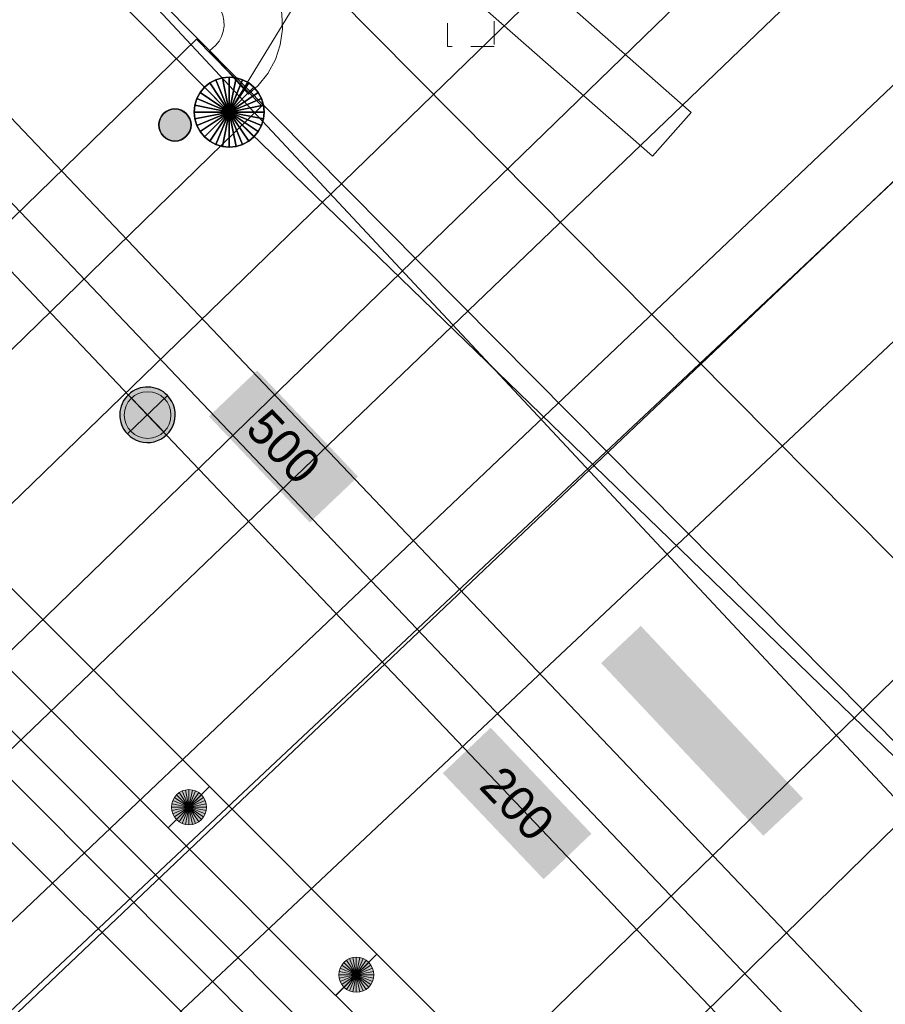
# Model space of a CAD drawing. Header units: metres. Extents: x 2695560 to 2696939, y 1260491 to 1262050.
# Tile 513 of 656: x 2695894 to 2695902, y 1261185 to 1261194. Entities that reach past the tile are written whole.
import ezdxf

# ---------------------------------------------------------------- set-up
doc = ezdxf.new("R2010")
doc.units = ezdxf.units.M
doc.linetypes.add('AUSGEZOGEN', pattern=[0])
doc.linetypes.add('VERDECKT2_S2', pattern=[0.36, 0.2, -0.16])
for name, color, linetype in [('XR$1$AV_Linien (BB)', 7, 'AUSGEZOGEN'), ('XR$1$EW_LK_Knoten', 1, 'AUSGEZOGEN'), ('XR$1$PFWA', 255, 'AUSGEZOGEN'), ('XR$1$RAEW', 8, 'AUSGEZOGEN'), ('XR$1$WA_LK_Absperrarmatur', 171, 'AUSGEZOGEN')]:
    doc.layers.add(name, color=color, linetype=linetype)
for name, color, linetype, lineweight in [('XR$2$ABW-LinieFlaeche-R-genau', 4, 'AUSGEZOGEN', 18), ('XR$2$ABW-LinieFlaeche-R-ungenau', 4, 'VERDECKT2_S2', 18), ('XR$2$ELE-Flaeche-oberirdisch', 1, 'AUSGEZOGEN', 18), ('XR$2$ELE-LinieFlaeche-genau', 1, 'AUSGEZOGEN', 18), ('XR$2$GAS-LinieFlaeche-genau', 12, 'AUSGEZOGEN', 18), ('XR$2$KOM-Linie-U-genau', 91, 'AUSGEZOGEN', 18), ('XR$2$KOM-Punkt-U', 91, 'AUSGEZOGEN', 18), ('XR$2$WAS-Linie-genau', 5, 'AUSGEZOGEN', 18), ('XR$2$WAS-LinieFlaeche-genau', 5, 'AUSGEZOGEN', 18), ('XR$2$WAS-Punkt', 5, 'AUSGEZOGEN', 18), ('XR$2$WEI-Text', 59, 'AUSGEZOGEN', 18)]:
    doc.layers.add(name, color=color, linetype=linetype, lineweight=lineweight)
doc.styles.add('TXT', font='txt')

# ---------------------------------------------------------------- blocks, each defined once
blk = doc.blocks.new('BWA965')
at = {"layer": 'XR$1$PFWA', "transparency": 33554687}
blk.add_hatch(color=7, dxfattribs=at).paths.add_polyline_path([(0, 0.5), (-0.051, 0.497), (-0.101, 0.49), (-0.15, 0.477), (-0.197, 0.459), (-0.243, 0.437), (-0.286, 0.41), (-0.326, 0.379), (-0.362, 0.344), (-0.395, 0.306), (-0.424, 0.264), (-0.449, 0.22), (-0.469, 0.174), (-0.484, 0.125), (-0.494, 0.076), (-0.499, 0.025), (-0.499, -0.025), (-0.494, -0.076), (-0.484, -0.125), (-0.469, -0.174), (-0.449, -0.22), (-0.424, -0.264), (-0.395, -0.306), (-0.362, -0.344), (-0.326, -0.379), (-0.286, -0.41), (-0.243, -0.437), (-0.197, -0.459), (-0.15, -0.477), (-0.101, -0.49), (-0.051, -0.497), (0, -0.5), (0.051, -0.497), (0.101, -0.49), (0.15, -0.477), (0.197, -0.459), (0.243, -0.437), (0.286, -0.41), (0.326, -0.379), (0.362, -0.344), (0.395, -0.306), (0.424, -0.264), (0.449, -0.22), (0.469, -0.174), (0.484, -0.125), (0.494, -0.076), (0.499, -0.025), (0.499, 0.025), (0.494, 0.076), (0.484, 0.125), (0.469, 0.174), (0.449, 0.22), (0.424, 0.264), (0.395, 0.306), (0.362, 0.344), (0.326, 0.379), (0.286, 0.41), (0.243, 0.437), (0.197, 0.459), (0.15, 0.477), (0.101, 0.49), (0.051, 0.497)])
at = {"transparency": 33554687}
blk.add_line((0, 0.5), (0, -0.5), dxfattribs=at)
for start, end in [(90, 270), (270, 90)]:
    blk.add_arc((0, 0), 0.5, start, end, dxfattribs=at)
blk = doc.blocks.new('BEW957')
at = {"layer": 'XR$1$RAEW', "transparency": 33554687}
blk.add_hatch(color=1, dxfattribs=at).paths.add_polyline_path([(-0.5, 0), (-0.497, -0.051), (-0.49, -0.101), (-0.477, -0.15), (-0.459, -0.197), (-0.437, -0.243), (-0.41, -0.286), (-0.379, -0.326), (-0.344, -0.362), (-0.306, -0.395), (-0.264, -0.424), (-0.22, -0.449), (-0.174, -0.469), (-0.125, -0.484), (-0.076, -0.494), (-0.025, -0.499), (0.025, -0.499), (0.076, -0.494), (0.125, -0.484), (0.174, -0.469), (0.22, -0.449), (0.264, -0.424), (0.306, -0.395), (0.344, -0.362), (0.379, -0.326), (0.41, -0.286), (0.437, -0.243), (0.459, -0.197), (0.477, -0.15), (0.49, -0.101), (0.497, -0.051), (0.5, 0), (0.497, 0.051), (0.49, 0.101), (0.477, 0.15), (0.459, 0.197), (0.437, 0.243), (0.41, 0.286), (0.379, 0.326), (0.344, 0.362), (0.306, 0.395), (0.264, 0.424), (0.22, 0.449), (0.174, 0.469), (0.125, 0.484), (0.076, 0.494), (0.025, 0.499), (-0.025, 0.499), (-0.076, 0.494), (-0.125, 0.484), (-0.174, 0.469), (-0.22, 0.449), (-0.264, 0.424), (-0.306, 0.395), (-0.344, 0.362), (-0.379, 0.326), (-0.41, 0.286), (-0.437, 0.243), (-0.459, 0.197), (-0.477, 0.15), (-0.49, 0.101), (-0.497, 0.051)])
at = {"color": 1, "transparency": 33554687}
for start, end in [(90, 180), (0, 90), (180, 270), (270, 0)]:
    blk.add_arc((0, 0), 0.5, start, end, dxfattribs=at)
at = {"layer": 'XR$1$RAEW', "color": 1, "transparency": 33554687}
blk.add_circle((0, 0), 0.5, dxfattribs=at)
blk = doc.blocks.new('KOM-SCHACHT_RUND-U')
at = {"layer": 'XR$2$KOM-Punkt-U', "linetype": 'AUSGEZOGEN', "lineweight": 25, "transparency": 33554687}
for points in [[(-114.8, 277.2, 2500), (0, 0, 2500), (-166.7, 249.4, 2500)], [(-114.8, 277.2), (0, 0), (-166.7, 249.4)], [(-114.8, 277.2, 2500), (-114.8, 277.2), (-166.7, 249.4), (-166.7, 249.4, 2500)], [(-58.5, 294.2, 2500), (0, 0, 2500), (-114.8, 277.2, 2500)], [(-58.5, 294.2), (0, 0), (-114.8, 277.2)], [(-58.5, 294.2, 2500), (-58.5, 294.2), (-114.8, 277.2), (-114.8, 277.2, 2500)], [(0, 300, 2500), (0, 0, 2500), (-58.5, 294.2, 2500)], [(0, 300), (0, 0), (-58.5, 294.2)], [(0, 300, 2500), (0, 300), (-58.5, 294.2), (-58.5, 294.2, 2500)], [(58.5, 294.2, 2500), (0, 0, 2500), (0, 300, 2500)], [(58.5, 294.2), (0, 0), (0, 300)], [(58.5, 294.2, 2500), (58.5, 294.2), (0, 300), (0, 300, 2500)], [(114.8, 277.2, 2500), (0, 0, 2500), (58.5, 294.2, 2500)], [(114.8, 277.2), (0, 0), (58.5, 294.2)], [(166.7, 249.4, 2500), (0, 0, 2500), (114.8, 277.2, 2500)], [(166.7, 249.4), (0, 0), (114.8, 277.2)], [(114.8, 277.2, 2500), (114.8, 277.2), (58.5, 294.2), (58.5, 294.2, 2500)], [(166.7, 249.4, 2500), (166.7, 249.4), (114.8, 277.2), (114.8, 277.2, 2500)], [(-212.1, 212.1, 2500), (0, 0, 2500), (-249.4, 166.7, 2500)], [(-212.1, 212.1), (0, 0), (-249.4, 166.7)], [(-212.1, 212.1, 2500), (-212.1, 212.1), (-249.4, 166.7), (-249.4, 166.7, 2500)], [(-166.7, 249.4, 2500), (0, 0, 2500), (-212.1, 212.1, 2500)], [(-166.7, 249.4), (0, 0), (-212.1, 212.1)], [(-166.7, 249.4, 2500), (-166.7, 249.4), (-212.1, 212.1), (-212.1, 212.1, 2500)], [(212.1, 212.1, 2500), (0, 0, 2500), (166.7, 249.4, 2500)], [(212.1, 212.1), (0, 0), (166.7, 249.4)], [(249.4, 166.7, 2500), (0, 0, 2500), (212.1, 212.1, 2500)], [(249.4, 166.7), (0, 0), (212.1, 212.1)], [(212.1, 212.1, 2500), (212.1, 212.1), (166.7, 249.4), (166.7, 249.4, 2500)], [(249.4, 166.7, 2500), (249.4, 166.7), (212.1, 212.1), (212.1, 212.1, 2500)], [(-277.2, 114.8, 2500), (0, 0, 2500), (-294.2, 58.5, 2500)], [(-277.2, 114.8), (0, 0), (-294.2, 58.5)], [(-277.2, 114.8, 2500), (-277.2, 114.8), (-294.2, 58.5), (-294.2, 58.5, 2500)], [(-249.4, 166.7, 2500), (0, 0, 2500), (-277.2, 114.8, 2500)], [(-249.4, 166.7), (0, 0), (-277.2, 114.8)], [(-249.4, 166.7, 2500), (-249.4, 166.7), (-277.2, 114.8), (-277.2, 114.8, 2500)], [(277.2, 114.8, 2500), (0, 0, 2500), (249.4, 166.7, 2500)], [(277.2, 114.8), (0, 0), (249.4, 166.7)], [(294.2, 58.5, 2500), (0, 0, 2500), (277.2, 114.8, 2500)], [(294.2, 58.5), (0, 0), (277.2, 114.8)], [(277.2, 114.8, 2500), (277.2, 114.8), (249.4, 166.7), (249.4, 166.7, 2500)], [(294.2, 58.5, 2500), (294.2, 58.5), (277.2, 114.8), (277.2, 114.8, 2500)], [(-294.2, 58.5, 2500), (0, 0, 2500), (-300, 0, 2500)], [(-294.2, 58.5), (0, 0), (-300, 0)], [(-294.2, 58.5, 2500), (-294.2, 58.5), (-300, 0), (-300, 0, 2500)], [(-300, 0, 2500), (0, 0, 2500), (-294.2, -58.5, 2500)], [(-300, 0), (0, 0), (-294.2, -58.5)], [(-294.2, -58.5, 2500), (0, 0, 2500), (-277.2, -114.8, 2500)], [(-294.2, -58.5), (0, 0), (-277.2, -114.8)], [(-277.2, -114.8, 2500), (0, 0, 2500), (-249.4, -166.7, 2500)], [(-277.2, -114.8), (0, 0), (-249.4, -166.7)], [(-249.4, -166.7, 2500), (0, 0, 2500), (-212.1, -212.1, 2500)], [(-249.4, -166.7), (0, 0), (-212.1, -212.1)], [(-212.1, -212.1, 2500), (0, 0, 2500), (-166.7, -249.4, 2500)], [(-212.1, -212.1), (0, 0), (-166.7, -249.4)], [(-166.7, -249.4, 2500), (0, 0, 2500), (-114.8, -277.2, 2500)], [(-166.7, -249.4), (0, 0), (-114.8, -277.2)], [(-114.8, -277.2, 2500), (0, 0, 2500), (-58.5, -294.2, 2500)], [(-114.8, -277.2), (0, 0), (-58.5, -294.2)], [(-58.5, -294.2, 2500), (0, 0, 2500), (0, -300, 2500)], [(-58.5, -294.2), (0, 0), (0, -300)], [(300, 0, 2500), (0, 0, 2500), (294.2, 58.5, 2500)], [(300, 0), (0, 0), (294.2, 58.5)], [(0, -300, 2500), (0, 0, 2500), (58.5, -294.2, 2500)], [(58.5, -294.2, 2500), (0, 0, 2500), (114.8, -277.2, 2500)], [(114.8, -277.2, 2500), (0, 0, 2500), (166.7, -249.4, 2500)], [(166.7, -249.4, 2500), (0, 0, 2500), (212.1, -212.1, 2500)], [(212.1, -212.1, 2500), (0, 0, 2500), (249.4, -166.7, 2500)], [(249.4, -166.7, 2500), (0, 0, 2500), (277.2, -114.8, 2500)], [(277.2, -114.8, 2500), (0, 0, 2500), (294.2, -58.5, 2500)], [(294.2, -58.5, 2500), (0, 0, 2500), (300, 0, 2500)], [(0, -300), (0, 0), (58.5, -294.2)], [(58.5, -294.2), (0, 0), (114.8, -277.2)], [(114.8, -277.2), (0, 0), (166.7, -249.4)], [(166.7, -249.4), (0, 0), (212.1, -212.1)], [(212.1, -212.1), (0, 0), (249.4, -166.7)], [(249.4, -166.7), (0, 0), (277.2, -114.8)], [(277.2, -114.8), (0, 0), (294.2, -58.5)], [(294.2, -58.5), (0, 0), (300, 0)], [(300, 0, 2500), (300, 0), (294.2, 58.5), (294.2, 58.5, 2500)], [(-300, 0, 2500), (-300, 0), (-294.2, -58.5), (-294.2, -58.5, 2500)], [(-294.2, -58.5, 2500), (-294.2, -58.5), (-277.2, -114.8), (-277.2, -114.8, 2500)], [(277.2, -114.8, 2500), (277.2, -114.8), (294.2, -58.5), (294.2, -58.5, 2500)], [(294.2, -58.5, 2500), (294.2, -58.5), (300, 0), (300, 0, 2500)], [(-277.2, -114.8, 2500), (-277.2, -114.8), (-249.4, -166.7), (-249.4, -166.7, 2500)], [(-249.4, -166.7, 2500), (-249.4, -166.7), (-212.1, -212.1), (-212.1, -212.1, 2500)], [(212.1, -212.1, 2500), (212.1, -212.1), (249.4, -166.7), (249.4, -166.7, 2500)], [(249.4, -166.7, 2500), (249.4, -166.7), (277.2, -114.8), (277.2, -114.8, 2500)], [(-212.1, -212.1, 2500), (-212.1, -212.1), (-166.7, -249.4), (-166.7, -249.4, 2500)], [(-166.7, -249.4, 2500), (-166.7, -249.4), (-114.8, -277.2), (-114.8, -277.2, 2500)], [(114.8, -277.2, 2500), (114.8, -277.2), (166.7, -249.4), (166.7, -249.4, 2500)], [(166.7, -249.4, 2500), (166.7, -249.4), (212.1, -212.1), (212.1, -212.1, 2500)], [(-114.8, -277.2, 2500), (-114.8, -277.2), (-58.5, -294.2), (-58.5, -294.2, 2500)], [(-58.5, -294.2, 2500), (-58.5, -294.2), (0, -300), (0, -300, 2500)], [(0, -300, 2500), (0, -300), (58.5, -294.2), (58.5, -294.2, 2500)], [(58.5, -294.2, 2500), (58.5, -294.2), (114.8, -277.2), (114.8, -277.2, 2500)]]:
    blk.add_3dface(points, dxfattribs=at)
blk = doc.blocks.new('WAS-ABSPERRORGAN')
at = {"layer": 'XR$2$WAS-Punkt', "linetype": 'AUSGEZOGEN', "transparency": 33554687}
for p, q in [((0, 200, 2500), (0, -200, 2500)), ((0, 0), (0, 0))]:
    blk.add_line(p, q, dxfattribs=at)
blk.add_circle((0, 0, 502500), 200, dxfattribs=at)
blk = doc.blocks.new('WAS-BOGEN_VERTIKAL')
at = {"layer": 'XR$2$WAS-Punkt', "transparency": 33554687}
blk.add_hatch(color=5, dxfattribs=at).paths.add_polyline_path([(0, -150), (15.2, -149.2), (30.2, -146.9), (44.9, -143.1), (59.2, -137.8), (72.8, -131.2), (85.7, -123.1), (97.7, -113.8), (108.7, -103.3), (118.6, -91.8), (127.3, -79.3), (134.7, -66.1), (140.7, -52.1), (145.2, -37.6), (148.3, -22.7), (149.8, -7.6), (149.8, 7.6), (148.3, 22.7), (145.2, 37.6), (140.7, 52.1), (134.7, 66.1), (127.3, 79.3), (118.6, 91.8), (108.7, 103.3), (97.7, 113.8), (85.7, 123.1), (72.8, 131.2), (59.2, 137.8), (44.9, 143.1), (30.2, 146.9), (15.2, 149.2), (0, 150), (-15.2, 149.2), (-30.2, 146.9), (-44.9, 143.1), (-59.2, 137.8), (-72.8, 131.2), (-85.7, 123.1), (-97.7, 113.8), (-108.7, 103.3), (-118.6, 91.8), (-127.3, 79.3), (-134.7, 66.1), (-140.7, 52.1), (-145.2, 37.6), (-148.3, 22.7), (-149.8, 7.6), (-149.8, -7.6), (-148.3, -22.7), (-145.2, -37.6), (-140.7, -52.1), (-134.7, -66.1), (-127.3, -79.3), (-118.6, -91.8), (-108.7, -103.3), (-97.7, -113.8), (-85.7, -123.1), (-72.8, -131.2), (-59.2, -137.8), (-44.9, -143.1), (-30.2, -146.9), (-15.2, -149.2)])
at = {"layer": 'XR$2$WAS-Punkt', "lineweight": 13, "transparency": 33554687}
for points in [[(-106.1, 106.1, 2500), (0, 0, 2500), (-124.7, 83.3, 2500)], [(-106.1, 106.1), (0, 0), (-124.7, 83.3)], [(-106.1, 106.1, 2500), (-106.1, 106.1), (-124.7, 83.3), (-124.7, 83.3, 2500)], [(-83.3, 124.7, 2500), (0, 0, 2500), (-106.1, 106.1, 2500)], [(-83.3, 124.7), (0, 0), (-106.1, 106.1)], [(-83.3, 124.7, 2500), (-83.3, 124.7), (-106.1, 106.1), (-106.1, 106.1, 2500)], [(-57.4, 138.6, 2500), (0, 0, 2500), (-83.3, 124.7, 2500)], [(-57.4, 138.6), (0, 0), (-83.3, 124.7)], [(-57.4, 138.6, 2500), (-57.4, 138.6), (-83.3, 124.7), (-83.3, 124.7, 2500)], [(-29.3, 147.1, 2500), (0, 0, 2500), (-57.4, 138.6, 2500)], [(-29.3, 147.1), (0, 0), (-57.4, 138.6)], [(-29.3, 147.1, 2500), (-29.3, 147.1), (-57.4, 138.6), (-57.4, 138.6, 2500)], [(0, 150, 2500), (0, 0, 2500), (-29.3, 147.1, 2500)], [(0, 150), (0, 0), (-29.3, 147.1)], [(0, 150, 2500), (0, 150), (-29.3, 147.1), (-29.3, 147.1, 2500)], [(29.3, 147.1, 2500), (0, 0, 2500), (0, 150, 2500)], [(29.3, 147.1), (0, 0), (0, 150)], [(29.3, 147.1, 2500), (29.3, 147.1), (0, 150), (0, 150, 2500)], [(57.4, 138.6, 2500), (0, 0, 2500), (29.3, 147.1, 2500)], [(57.4, 138.6), (0, 0), (29.3, 147.1)], [(83.3, 124.7, 2500), (0, 0, 2500), (57.4, 138.6, 2500)], [(83.3, 124.7), (0, 0), (57.4, 138.6)], [(106.1, 106.1, 2500), (0, 0, 2500), (83.3, 124.7, 2500)], [(106.1, 106.1), (0, 0), (83.3, 124.7)], [(124.7, 83.3, 2500), (0, 0, 2500), (106.1, 106.1, 2500)], [(124.7, 83.3), (0, 0), (106.1, 106.1)], [(57.4, 138.6, 2500), (57.4, 138.6), (29.3, 147.1), (29.3, 147.1, 2500)], [(83.3, 124.7, 2500), (83.3, 124.7), (57.4, 138.6), (57.4, 138.6, 2500)], [(106.1, 106.1, 2500), (106.1, 106.1), (83.3, 124.7), (83.3, 124.7, 2500)], [(124.7, 83.3, 2500), (124.7, 83.3), (106.1, 106.1), (106.1, 106.1, 2500)], [(-147.1, 29.3, 2500), (0, 0, 2500), (-150, 0, 2500)], [(-147.1, 29.3), (0, 0), (-150, 0)], [(-147.1, 29.3, 2500), (-147.1, 29.3), (-150, 0), (-150, 0, 2500)], [(-150, 0, 2500), (0, 0, 2500), (-147.1, -29.3, 2500)], [(-150, 0), (0, 0), (-147.1, -29.3)], [(-138.6, 57.4, 2500), (0, 0, 2500), (-147.1, 29.3, 2500)], [(-138.6, 57.4), (0, 0), (-147.1, 29.3)], [(-138.6, 57.4, 2500), (-138.6, 57.4), (-147.1, 29.3), (-147.1, 29.3, 2500)], [(-147.1, -29.3, 2500), (0, 0, 2500), (-138.6, -57.4, 2500)], [(-147.1, -29.3), (0, 0), (-138.6, -57.4)], [(-124.7, 83.3, 2500), (0, 0, 2500), (-138.6, 57.4, 2500)], [(-124.7, 83.3), (0, 0), (-138.6, 57.4)], [(-124.7, 83.3, 2500), (-124.7, 83.3), (-138.6, 57.4), (-138.6, 57.4, 2500)], [(-138.6, -57.4, 2500), (0, 0, 2500), (-124.7, -83.3, 2500)], [(-138.6, -57.4), (0, 0), (-124.7, -83.3)], [(-124.7, -83.3, 2500), (0, 0, 2500), (-106.1, -106.1, 2500)], [(-124.7, -83.3), (0, 0), (-106.1, -106.1)], [(-106.1, -106.1, 2500), (0, 0, 2500), (-83.3, -124.7, 2500)], [(-106.1, -106.1), (0, 0), (-83.3, -124.7)], [(-83.3, -124.7, 2500), (0, 0, 2500), (-57.4, -138.6, 2500)], [(-83.3, -124.7), (0, 0), (-57.4, -138.6)], [(-57.4, -138.6, 2500), (0, 0, 2500), (-29.3, -147.1, 2500)], [(-57.4, -138.6), (0, 0), (-29.3, -147.1)], [(-29.3, -147.1, 2500), (0, 0, 2500), (0, -150, 2500)], [(-29.3, -147.1), (0, 0), (0, -150)], [(138.6, 57.4, 2500), (0, 0, 2500), (124.7, 83.3, 2500)], [(138.6, 57.4), (0, 0), (124.7, 83.3)], [(147.1, 29.3, 2500), (0, 0, 2500), (138.6, 57.4, 2500)], [(147.1, 29.3), (0, 0), (138.6, 57.4)], [(150, 0, 2500), (0, 0, 2500), (147.1, 29.3, 2500)], [(150, 0), (0, 0), (147.1, 29.3)], [(0, -150, 2500), (0, 0, 2500), (29.3, -147.1, 2500)], [(29.3, -147.1, 2500), (0, 0, 2500), (57.4, -138.6, 2500)], [(57.4, -138.6, 2500), (0, 0, 2500), (83.3, -124.7, 2500)], [(83.3, -124.7, 2500), (0, 0, 2500), (106.1, -106.1, 2500)], [(106.1, -106.1, 2500), (0, 0, 2500), (124.7, -83.3, 2500)], [(124.7, -83.3, 2500), (0, 0, 2500), (138.6, -57.4, 2500)], [(138.6, -57.4, 2500), (0, 0, 2500), (147.1, -29.3, 2500)], [(147.1, -29.3, 2500), (0, 0, 2500), (150, 0, 2500)], [(0, -150), (0, 0), (29.3, -147.1)], [(29.3, -147.1), (0, 0), (57.4, -138.6)], [(57.4, -138.6), (0, 0), (83.3, -124.7)], [(83.3, -124.7), (0, 0), (106.1, -106.1)], [(106.1, -106.1), (0, 0), (124.7, -83.3)], [(124.7, -83.3), (0, 0), (138.6, -57.4)], [(138.6, -57.4), (0, 0), (147.1, -29.3)], [(147.1, -29.3), (0, 0), (150, 0)], [(138.6, 57.4, 2500), (138.6, 57.4), (124.7, 83.3), (124.7, 83.3, 2500)], [(147.1, 29.3, 2500), (147.1, 29.3), (138.6, 57.4), (138.6, 57.4, 2500)], [(150, 0, 2500), (150, 0), (147.1, 29.3), (147.1, 29.3, 2500)], [(-150, 0, 2500), (-150, 0), (-147.1, -29.3), (-147.1, -29.3, 2500)], [(-147.1, -29.3, 2500), (-147.1, -29.3), (-138.6, -57.4), (-138.6, -57.4, 2500)], [(-138.6, -57.4, 2500), (-138.6, -57.4), (-124.7, -83.3), (-124.7, -83.3, 2500)], [(-124.7, -83.3, 2500), (-124.7, -83.3), (-106.1, -106.1), (-106.1, -106.1, 2500)], [(106.1, -106.1, 2500), (106.1, -106.1), (124.7, -83.3), (124.7, -83.3, 2500)], [(124.7, -83.3, 2500), (124.7, -83.3), (138.6, -57.4), (138.6, -57.4, 2500)], [(138.6, -57.4, 2500), (138.6, -57.4), (147.1, -29.3), (147.1, -29.3, 2500)], [(147.1, -29.3, 2500), (147.1, -29.3), (150, 0), (150, 0, 2500)], [(-106.1, -106.1, 2500), (-106.1, -106.1), (-83.3, -124.7), (-83.3, -124.7, 2500)], [(-83.3, -124.7, 2500), (-83.3, -124.7), (-57.4, -138.6), (-57.4, -138.6, 2500)], [(-57.4, -138.6, 2500), (-57.4, -138.6), (-29.3, -147.1), (-29.3, -147.1, 2500)], [(-29.3, -147.1, 2500), (-29.3, -147.1), (0, -150), (0, -150, 2500)], [(0, -150, 2500), (0, -150), (29.3, -147.1), (29.3, -147.1, 2500)], [(29.3, -147.1, 2500), (29.3, -147.1), (57.4, -138.6), (57.4, -138.6, 2500)], [(57.4, -138.6, 2500), (57.4, -138.6), (83.3, -124.7), (83.3, -124.7, 2500)], [(83.3, -124.7, 2500), (83.3, -124.7), (106.1, -106.1), (106.1, -106.1, 2500)]]:
    blk.add_3dface(points, dxfattribs=at)

msp = doc.modelspace()

# ---------------------------------------------------------------- hatches: boundary and pattern name
at = {"transparency": 33554687}
for points in [[(2695896.4031, 1261190.7768), (2695895.9902, 1261190.3838), (2695896.8549, 1261189.4752), (2695897.2678, 1261189.8682)], [(2695899.6909, 1261188.5896), (2695899.3511, 1261188.2704), (2695900.7413, 1261186.7905), (2695901.081, 1261187.1096)], [(2695898.4041, 1261187.7173), (2695897.994, 1261187.3272), (2695898.8579, 1261186.4187), (2695899.268, 1261186.8088)]]:
    msp.add_hatch(color=7, dxfattribs=at).paths.add_polyline_path(points)

# ---------------------------------------------------------------- linework, layer by layer
at = {"layer": 'XR$1$AV_Linien (BB)', "color": 7, "linetype": 'AUSGEZOGEN', "transparency": 33554687}
msp.add_lwpolyline([(2695888.137, 1261181.627), (2695906.594, 1261199.334), (2695927.575, 1261219.453), (2695938.217, 1261229.658)], dxfattribs=at)
at = {"layer": 'XR$2$ABW-LinieFlaeche-R-genau', "linetype": 'AUSGEZOGEN', "transparency": 33554687}
msp.add_lwpolyline([(2695890.44, 1261184.643), (2695906.815, 1261200.521), (2695905.522, 1261200.521), (2695889.814, 1261185.289), (2695890.44, 1261184.643)], close=True, dxfattribs=at)
at = {"layer": 'XR$2$ABW-LinieFlaeche-R-ungenau', "linetype": 'VERDECKT2_S2', "transparency": 33554687}
msp.add_lwpolyline([(2695897.2144, 1261196.1007), (2695898.434, 1261194.4902), (2695898.434, 1261193.554), (2695898.034, 1261193.554), (2695898.034, 1261194.3558), (2695896.8956, 1261195.8593), (2695897.2144, 1261196.1007)], close=True, dxfattribs=at)
at = {"layer": 'XR$2$ELE-Flaeche-oberirdisch', "transparency": 33554687}
for points in [[(2695910.115, 1261200.238), (2695909.846, 1261200.521), (2695909.542, 1261200.521), (2695874.794, 1261167.545), (2695875.207, 1261167.11), (2695910.115, 1261200.238)], [(2695890.39, 1261180.151), (2695892.303, 1261182.052), (2695896.66, 1261186.143), (2695898.098, 1261187.494), (2695902.672, 1261191.79), (2695904.666, 1261193.663), (2695910.808, 1261199.516), (2695910.118, 1261200.24), (2695903.979, 1261194.39), (2695901.991, 1261192.523), (2695897.542, 1261188.343), (2695896.001, 1261186.896), (2695891.609, 1261182.771), (2695889.708, 1261180.872), (2695890.39, 1261180.151)], [(2695857.335, 1261143.157), (2695894.593, 1261179.746), (2695910.688, 1261195.506), (2695910.084, 1261196.128), (2695893.929, 1261180.425), (2695856.667, 1261143.833), (2695857.335, 1261143.157)], [(2695909.989, 1261181.582), (2695905.249, 1261185.747), (2695896.734, 1261194.337), (2695895.573, 1261195.508), (2695894.792, 1261194.733), (2695895.913, 1261193.602), (2695904.494, 1261184.946), (2695909.165, 1261180.84), (2695909.989, 1261181.582)], [(2695887.775, 1261184.601), (2695896.443, 1261193.044), (2695895.884, 1261193.617), (2695887.216, 1261185.174), (2695887.775, 1261184.601)]]:
    msp.add_lwpolyline(points, close=True, dxfattribs=at)
at = {"layer": 'XR$2$ELE-LinieFlaeche-genau', "linetype": 'AUSGEZOGEN', "transparency": 33554687}
for points in [[(2695899.7907, 1261192.6124), (2695897.3927, 1261194.7254), (2695897.7233, 1261195.1006), (2695900.1213, 1261192.9876), (2695899.7907, 1261192.6124)], [(2695895.9962, 1261193.5162), (2695896.0471, 1261193.5618), (2695896.0766, 1261193.5992), (2695896.0984, 1261193.6393), (2695896.1127, 1261193.6832), (2695896.1194, 1261193.729), (2695896.1178, 1261193.7756), (2695896.1084, 1261193.8217), (2695896.0833, 1261193.8856), (2695896.5487, 1261194.0684), (2695896.5896, 1261193.9643), (2695896.6162, 1261193.8344), (2695896.6206, 1261193.701), (2695896.6013, 1261193.5688), (2695896.5596, 1261193.4407), (2695896.4954, 1261193.3228), (2695896.4129, 1261193.2182), (2695896.3298, 1261193.1438), (2695895.9962, 1261193.5162)]]:
    msp.add_lwpolyline(points, close=True, dxfattribs=at)
at = {"layer": 'XR$2$GAS-LinieFlaeche-genau', "linetype": 'AUSGEZOGEN', "transparency": 33554687}
for points in [[(2695903.2199, 1261182.8376), (2695899.5539, 1261186.6896), (2695893.7029, 1261192.8366), (2695894.0651, 1261193.1814), (2695899.9161, 1261187.0344), (2695903.5821, 1261183.1823), (2695903.2199, 1261182.8376)], [(2695891.7913, 1261190.2099), (2695896.7233, 1261185.2599), (2695896.5107, 1261185.0481), (2695891.5787, 1261189.9981), (2695891.7913, 1261190.2099)]]:
    msp.add_lwpolyline(points, close=True, dxfattribs=at)
at = {"layer": 'XR$2$KOM-Linie-U-genau', "linetype": 'AUSGEZOGEN', "transparency": 33554687}
for points in [[(2695896.164, 1261192.992), (2695889.423, 1261199.808), (2695888.699, 1261200.521)], [(2695896.164, 1261192.992), (2695898.319, 1261196.521), (2695902.752, 1261200.521)], [(2695892.257, 1261197.401), (2695907.8, 1261180.768), (2695907.956, 1261180.678)], [(2695903.083, 1261177.969), (2695902.875, 1261178.185), (2695886.047, 1261194.961), (2695885.896, 1261195.111), (2695885.825, 1261195.182)], [(2695910.522, 1261148.775), (2695918.866, 1261156.698), (2695913.077, 1261162.553), (2695907.639, 1261168.688), (2695914.393, 1261175.33), (2695896.164, 1261192.992)]]:
    msp.add_lwpolyline(points, dxfattribs=at)
at = {"layer": 'XR$2$WAS-Linie-genau', "linetype": 'AUSGEZOGEN', "transparency": 33554687}
for p, q in [((2695893.858, 1261192.086), (2695895.465, 1261190.396)), ((2695895.465, 1261190.396), (2695901.112, 1261184.458))]:
    msp.add_line(p, q, dxfattribs=at)
at = {"layer": 'XR$2$WAS-LinieFlaeche-genau', "linetype": 'AUSGEZOGEN', "transparency": 33554687}
for points in [[(2695892.7528, 1261190.4567), (2695895.9958, 1261187.2127), (2695895.6422, 1261186.8593), (2695892.3992, 1261190.1033), (2695892.7528, 1261190.4567)], [(2695895.9959, 1261187.2127), (2695897.4299, 1261185.7767), (2695897.0761, 1261185.4233), (2695895.6421, 1261186.8593), (2695895.9959, 1261187.2127)], [(2695897.4298, 1261185.7767), (2695907.2178, 1261175.9847), (2695906.8642, 1261175.6313), (2695897.0762, 1261185.4233), (2695897.4298, 1261185.7767)]]:
    msp.add_lwpolyline(points, close=True, dxfattribs=at)

# ---------------------------------------------------------------- block references
at = {"layer": 'XR$1$EW_LK_Knoten', "color": 1, "linetype": 'AUSGEZOGEN', "lineweight": -3, "transparency": 33554687, "xscale": 0.2749999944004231, "yscale": 0.2749999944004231, "rotation": 315}
msp.add_blockref('BEW957', (2695895.699, 1261192.881), dxfattribs=at)
at = {"layer": 'XR$1$EW_LK_Knoten', "color": 1, "linetype": 'AUSGEZOGEN', "lineweight": -3, "transparency": 33554687, "xscale": 0.2749999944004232, "yscale": 0.2749999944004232}
msp.add_blockref('BEW957', (2695895.699, 1261192.881), dxfattribs=at)
at = {"layer": 'XR$1$WA_LK_Absperrarmatur', "color": 171, "linetype": 'AUSGEZOGEN', "lineweight": -3, "transparency": 33554687, "xscale": 0.475528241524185, "yscale": 0.475528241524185, "rotation": 313.55859375}
msp.add_blockref('BWA965', (2695895.464, 1261190.398), dxfattribs=at)
at = {"layer": 'XR$2$KOM-Punkt-U', "color": 91, "linetype": 'AUSGEZOGEN', "lineweight": 18, "transparency": 33554687, "xscale": 0.001, "yscale": 0.001, "zscale": 0.001, "rotation": 360}
msp.add_blockref('KOM-SCHACHT_RUND-U', (2695896.164, 1261192.992), dxfattribs=at)
at = {"layer": 'XR$2$WAS-Punkt', "color": 5, "linetype": 'AUSGEZOGEN', "lineweight": 18, "transparency": 33554687, "yscale": 0.001, "zscale": 0.001}
for name, p, xscale, rotation in [('WAS-ABSPERRORGAN', (2695895.465, 1261190.396), 0.0009999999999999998, 223.5999999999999), ('WAS-BOGEN_VERTIKAL', (2695895.819, 1261187.036), 0.001, 225), ('WAS-BOGEN_VERTIKAL', (2695897.253, 1261185.6), 0.001, 225)]:
    msp.add_blockref(name, p, dxfattribs=dict(at, xscale=xscale, rotation=rotation))

# ---------------------------------------------------------------- texts
at = {"layer": 'XR$2$WEI-Text', "transparency": 33554687, "char_height": 0.3, "width": 0.911905, "attachment_point": 5, "rotation": 313.6, "style": 'TXT'}
for s, insert in [('\\W1.00;500', (2695896.63, 1261190.124)), ('\\W1.00;200', (2695898.632, 1261187.066))]:
    msp.add_mtext(s, dxfattribs=dict(at, insert=insert))

doc.saveas('drawing.dxf')
